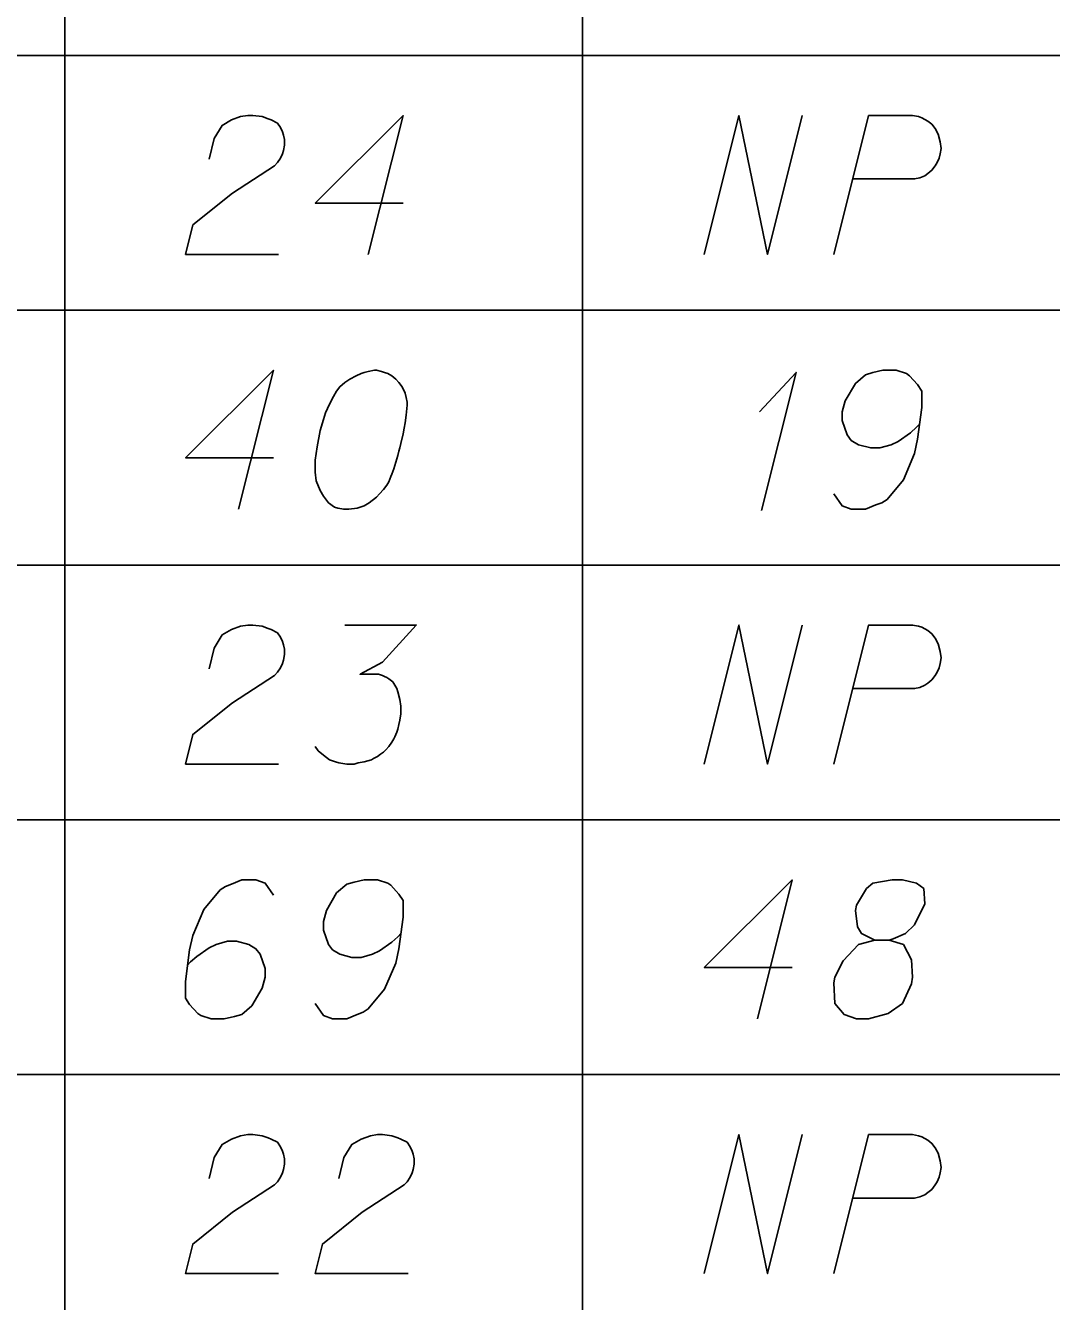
# Model space of a CAD drawing. Extents: x 2074207 to 2076812, y 516372 to 523312.
# Drawn here: x 2076488.95 to 2076524.39, y 518281.86 to 518325.93 of the extents above; entities that cross this region are included whole.
import ezdxf

# ---------------------------------------------------------------- set-up
doc = ezdxf.new("R2010")
doc.units = 0
doc.layers.add('Prop DirtTable_ Soil Test Results - Outline (Minor)', color=7, linetype='Continuous')
doc.layers.add('Prop DirtTable_ Soil Test Results - Tx (Sample Data)', color=7, linetype='Continuous')

msp = doc.modelspace()

# ---------------------------------------------------------------- linework, layer by layer
at = {"layer": 'Prop DirtTable_ Soil Test Results - Outline (Minor)'}
for p, q in [((2076490.31, 518333.699), (2076490.31, 518324.899)), ((2076508.192, 518333.699), (2076508.192, 518324.899)), ((2076260.609, 518324.899), (2076811.903, 518324.899)), ((2076260.609, 518324.899), (2076811.903, 518324.899)), ((2076490.31, 518324.899), (2076490.31, 518316.099)), ((2076508.192, 518324.899), (2076508.192, 518316.099)), ((2076260.609, 518316.099), (2076811.903, 518316.099)), ((2076260.609, 518316.099), (2076811.903, 518316.099)), ((2076490.31, 518316.099), (2076490.31, 518307.299)), ((2076508.192, 518316.099), (2076508.192, 518307.299)), ((2076260.609, 518307.299), (2076811.903, 518307.299)), ((2076260.609, 518307.299), (2076811.903, 518307.299)), ((2076490.31, 518307.299), (2076490.31, 518298.499)), ((2076508.192, 518307.299), (2076508.192, 518298.499)), ((2076260.609, 518298.499), (2076811.903, 518298.499)), ((2076260.609, 518298.499), (2076811.903, 518298.499)), ((2076490.31, 518298.499), (2076490.31, 518289.699)), ((2076508.192, 518298.499), (2076508.192, 518289.699)), ((2076260.609, 518289.699), (2076811.903, 518289.699)), ((2076260.609, 518289.699), (2076811.903, 518289.699)), ((2076490.31, 518289.699), (2076490.31, 518280.899)), ((2076508.192, 518289.699), (2076508.192, 518280.899))]:
    msp.add_line(p, q, dxfattribs=at)
at = {"layer": 'Prop DirtTable_ Soil Test Results - Tx (Sample Data)'}
for points in [[(2076495.287, 518321.313), (2076495.463, 518322.031), (2076495.746, 518322.485), (2076496.063, 518322.674), (2076496.38, 518322.787), (2076496.627, 518322.825), (2076496.804, 518322.825), (2076497.121, 518322.787), (2076497.333, 518322.712), (2076497.439, 518322.674), (2076497.65, 518322.561), (2076497.756, 518322.409), (2076497.827, 518322.258), (2076497.862, 518322.145), (2076497.897, 518321.994), (2076497.897, 518321.805), (2076497.862, 518321.616), (2076497.827, 518321.502), (2076497.756, 518321.351), (2076497.65, 518321.2), (2076497.545, 518321.087), (2076496.098, 518320.142), (2076494.723, 518319.046), (2076494.476, 518318.025), (2076497.686, 518318.025)], [(2076501.989, 518319.802), (2076498.956, 518319.802), (2076501.989, 518322.825), (2076500.79, 518318.025)], [(2076512.396, 518318.025), (2076513.595, 518322.825), (2076514.583, 518318.025), (2076515.782, 518322.825)], [(2076516.876, 518318.025), (2076518.075, 518322.825), (2076519.592, 518322.825), (2076519.803, 518322.787), (2076519.909, 518322.75), (2076520.121, 518322.636), (2076520.262, 518322.523), (2076520.368, 518322.372), (2076520.474, 518322.183), (2076520.544, 518321.918), (2076520.58, 518321.691), (2076520.544, 518321.502), (2076520.509, 518321.351), (2076520.438, 518321.2), (2076520.368, 518321.087), (2076520.262, 518320.935), (2076520.121, 518320.822), (2076520.015, 518320.746), (2076519.839, 518320.671), (2076519.662, 518320.633), (2076517.546, 518320.633)], [(2076497.509, 518311.002), (2076494.476, 518311.002), (2076497.509, 518314.025), (2076496.31, 518309.225)], [(2076501.072, 518314.025), (2076501.002, 518314.025), (2076500.79, 518313.987), (2076500.649, 518313.95), (2076500.543, 518313.912), (2076500.367, 518313.836), (2076500.155, 518313.723), (2076499.979, 518313.609), (2076499.802, 518313.458), (2076499.696, 518313.307), (2076499.591, 518313.118), (2076499.485, 518312.929), (2076499.379, 518312.702), (2076499.308, 518312.551), (2076499.238, 518312.324), (2076499.132, 518311.946), (2076499.026, 518311.38), (2076498.956, 518310.926), (2076498.956, 518310.51), (2076498.991, 518310.208), (2076499.132, 518309.868), (2076499.238, 518309.679), (2076499.414, 518309.452), (2076499.626, 518309.301), (2076499.732, 518309.263), (2076499.943, 518309.225), (2076500.12, 518309.225), (2076500.402, 518309.263), (2076500.649, 518309.339), (2076500.825, 518309.452), (2076501.072, 518309.641), (2076501.178, 518309.754), (2076501.319, 518309.905), (2076501.425, 518310.057), (2076501.495, 518310.17), (2076501.566, 518310.359), (2076501.601, 518310.435), (2076501.672, 518310.624), (2076501.742, 518310.85), (2076501.813, 518311.077), (2076501.848, 518311.228), (2076501.883, 518311.342), (2076501.919, 518311.493), (2076501.989, 518311.833), (2076502.025, 518312.022), (2076502.06, 518312.211), (2076502.095, 518312.476), (2076502.13, 518312.816), (2076502.13, 518312.929), (2076502.095, 518313.08), (2076502.06, 518313.231), (2076501.954, 518313.458), (2076501.848, 518313.609), (2076501.742, 518313.723), (2076501.601, 518313.836), (2076501.46, 518313.912), (2076501.354, 518313.95), (2076501.249, 518313.987), (2076501.072, 518314.025)], [(2076514.3, 518312.589), (2076515.57, 518313.95), (2076514.371, 518309.187)], [(2076516.876, 518309.754), (2076517.158, 518309.339), (2076517.475, 518309.225), (2076517.969, 518309.225), (2076518.322, 518309.376), (2076518.534, 518309.452), (2076518.71, 518309.565), (2076519.274, 518310.246), (2076519.662, 518311.153), (2076519.768, 518311.644), (2076519.909, 518312.74), (2076519.909, 518313.307), (2076519.768, 518313.534), (2076519.486, 518313.836), (2076519.38, 518313.912), (2076519.027, 518314.025), (2076518.569, 518314.025), (2076518.216, 518313.95), (2076517.969, 518313.874), (2076517.616, 518313.572), (2076517.264, 518312.967), (2076517.158, 518312.589), (2076517.158, 518312.287), (2076517.334, 518311.795), (2076517.475, 518311.606), (2076517.722, 518311.455), (2076518.146, 518311.342), (2076518.463, 518311.342), (2076518.851, 518311.455), (2076519.098, 518311.568), (2076519.521, 518311.871), (2076519.733, 518312.06), (2076519.839, 518312.173)], [(2076495.287, 518303.713), (2076495.463, 518304.431), (2076495.746, 518304.885), (2076496.063, 518305.074), (2076496.38, 518305.187), (2076496.627, 518305.225), (2076496.804, 518305.225), (2076497.121, 518305.187), (2076497.333, 518305.112), (2076497.439, 518305.074), (2076497.65, 518304.961), (2076497.756, 518304.809), (2076497.827, 518304.658), (2076497.862, 518304.545), (2076497.897, 518304.394), (2076497.897, 518304.205), (2076497.862, 518304.016), (2076497.827, 518303.902), (2076497.756, 518303.751), (2076497.65, 518303.6), (2076497.545, 518303.487), (2076496.098, 518302.542), (2076494.723, 518301.446), (2076494.476, 518300.425), (2076497.686, 518300.425)], [(2076499.979, 518305.225), (2076502.448, 518305.225), (2076501.284, 518303.94), (2076500.508, 518303.524), (2076501.143, 518303.524), (2076501.284, 518303.487), (2076501.354, 518303.449), (2076501.425, 518303.411), (2076501.495, 518303.373), (2076501.637, 518303.26), (2076501.707, 518303.146), (2076501.778, 518303.033), (2076501.813, 518302.92), (2076501.883, 518302.655), (2076501.919, 518302.428), (2076501.919, 518302.315), (2076501.919, 518302.164), (2076501.883, 518301.937), (2076501.848, 518301.786), (2076501.813, 518301.635), (2076501.778, 518301.521), (2076501.742, 518301.446), (2076501.707, 518301.37), (2076501.672, 518301.294), (2076501.601, 518301.181), (2076501.495, 518301.03), (2076501.39, 518300.917), (2076501.319, 518300.841), (2076501.213, 518300.765), (2076501.107, 518300.69), (2076500.966, 518300.614), (2076500.896, 518300.576), (2076500.649, 518300.501), (2076500.437, 518300.463), (2076500.296, 518300.425), (2076500.049, 518300.425), (2076499.767, 518300.463), (2076499.661, 518300.501), (2076499.555, 518300.539), (2076499.449, 518300.576), (2076499.344, 518300.652), (2076499.238, 518300.728), (2076499.061, 518300.879), (2076498.956, 518301.03)], [(2076512.396, 518300.425), (2076513.595, 518305.225), (2076514.583, 518300.425), (2076515.782, 518305.225)], [(2076516.876, 518300.425), (2076518.075, 518305.225), (2076519.592, 518305.225), (2076519.803, 518305.187), (2076519.909, 518305.15), (2076520.121, 518305.036), (2076520.262, 518304.923), (2076520.368, 518304.772), (2076520.474, 518304.583), (2076520.544, 518304.318), (2076520.58, 518304.091), (2076520.544, 518303.902), (2076520.509, 518303.751), (2076520.438, 518303.6), (2076520.368, 518303.487), (2076520.262, 518303.335), (2076520.121, 518303.222), (2076520.015, 518303.146), (2076519.839, 518303.071), (2076519.662, 518303.033), (2076517.546, 518303.033)], [(2076497.509, 518295.896), (2076497.227, 518296.312), (2076496.91, 518296.425), (2076496.416, 518296.425), (2076496.063, 518296.274), (2076495.851, 518296.198), (2076495.675, 518296.085), (2076495.111, 518295.405), (2076494.723, 518294.498), (2076494.617, 518294.006), (2076494.476, 518292.91), (2076494.476, 518292.343), (2076494.617, 518292.117), (2076494.899, 518291.814), (2076495.005, 518291.739), (2076495.358, 518291.625), (2076495.816, 518291.625), (2076496.169, 518291.701), (2076496.416, 518291.776), (2076496.769, 518292.079), (2076497.121, 518292.683), (2076497.227, 518293.061), (2076497.227, 518293.364), (2076497.051, 518293.855), (2076496.91, 518294.044), (2076496.663, 518294.195), (2076496.239, 518294.309), (2076495.922, 518294.309), (2076495.534, 518294.195), (2076495.287, 518294.082), (2076494.864, 518293.78), (2076494.652, 518293.591), (2076494.546, 518293.477)], [(2076498.956, 518292.154), (2076499.238, 518291.739), (2076499.555, 518291.625), (2076500.049, 518291.625), (2076500.402, 518291.776), (2076500.614, 518291.852), (2076500.79, 518291.965), (2076501.354, 518292.646), (2076501.742, 518293.553), (2076501.848, 518294.044), (2076501.989, 518295.14), (2076501.989, 518295.707), (2076501.848, 518295.934), (2076501.566, 518296.236), (2076501.46, 518296.312), (2076501.107, 518296.425), (2076500.649, 518296.425), (2076500.296, 518296.35), (2076500.049, 518296.274), (2076499.696, 518295.972), (2076499.344, 518295.367), (2076499.238, 518294.989), (2076499.238, 518294.687), (2076499.414, 518294.195), (2076499.555, 518294.006), (2076499.802, 518293.855), (2076500.226, 518293.742), (2076500.543, 518293.742), (2076500.931, 518293.855), (2076501.178, 518293.968), (2076501.601, 518294.271), (2076501.813, 518294.46), (2076501.919, 518294.573)], [(2076515.429, 518293.402), (2076512.396, 518293.402), (2076515.429, 518296.425), (2076514.23, 518291.625)], [(2076518.287, 518294.346), (2076518.78, 518294.346), (2076518.922, 518294.384), (2076519.345, 518294.573), (2076519.662, 518294.876), (2076520.015, 518295.594), (2076519.98, 518296.123), (2076519.733, 518296.312), (2076519.239, 518296.425), (2076518.886, 518296.425), (2076518.216, 518296.312), (2076518.004, 518296.123), (2076517.652, 518295.556), (2076517.616, 518295.367), (2076517.687, 518294.8), (2076517.828, 518294.573), (2076518.287, 518294.346), (2076517.722, 518294.195), (2076517.193, 518293.628), (2076516.911, 518293.061), (2076516.876, 518292.872), (2076516.911, 518292.154), (2076517.228, 518291.776), (2076517.652, 518291.625), (2076518.075, 518291.625), (2076518.745, 518291.814), (2076519.239, 518292.154), (2076519.557, 518292.835), (2076519.592, 518293.061), (2076519.557, 518293.666), (2076519.274, 518294.195), (2076518.78, 518294.346)], [(2076495.287, 518286.113), (2076495.463, 518286.831), (2076495.746, 518287.285), (2076496.063, 518287.474), (2076496.38, 518287.587), (2076496.627, 518287.625), (2076496.804, 518287.625), (2076497.121, 518287.587), (2076497.333, 518287.512), (2076497.439, 518287.474), (2076497.65, 518287.361), (2076497.756, 518287.209), (2076497.827, 518287.058), (2076497.862, 518286.945), (2076497.897, 518286.794), (2076497.897, 518286.605), (2076497.862, 518286.416), (2076497.827, 518286.302), (2076497.756, 518286.151), (2076497.65, 518286), (2076497.545, 518285.887), (2076496.098, 518284.942), (2076494.723, 518283.846), (2076494.476, 518282.825), (2076497.686, 518282.825)], [(2076499.767, 518286.113), (2076499.943, 518286.831), (2076500.226, 518287.285), (2076500.543, 518287.474), (2076500.86, 518287.587), (2076501.107, 518287.625), (2076501.284, 518287.625), (2076501.601, 518287.587), (2076501.813, 518287.512), (2076501.919, 518287.474), (2076502.13, 518287.361), (2076502.236, 518287.209), (2076502.307, 518287.058), (2076502.342, 518286.945), (2076502.377, 518286.794), (2076502.377, 518286.605), (2076502.342, 518286.416), (2076502.307, 518286.302), (2076502.236, 518286.151), (2076502.13, 518286), (2076502.025, 518285.887), (2076500.578, 518284.942), (2076499.203, 518283.846), (2076498.956, 518282.825), (2076502.166, 518282.825)], [(2076512.396, 518282.825), (2076513.595, 518287.625), (2076514.583, 518282.825), (2076515.782, 518287.625)], [(2076516.876, 518282.825), (2076518.075, 518287.625), (2076519.592, 518287.625), (2076519.803, 518287.587), (2076519.909, 518287.55), (2076520.121, 518287.436), (2076520.262, 518287.323), (2076520.368, 518287.172), (2076520.474, 518286.983), (2076520.544, 518286.718), (2076520.58, 518286.491), (2076520.544, 518286.302), (2076520.509, 518286.151), (2076520.438, 518286), (2076520.368, 518285.887), (2076520.262, 518285.735), (2076520.121, 518285.622), (2076520.015, 518285.546), (2076519.839, 518285.471), (2076519.662, 518285.433), (2076517.546, 518285.433)]]:
    msp.add_lwpolyline(points, dxfattribs=at)

doc.saveas('drawing.dxf')
